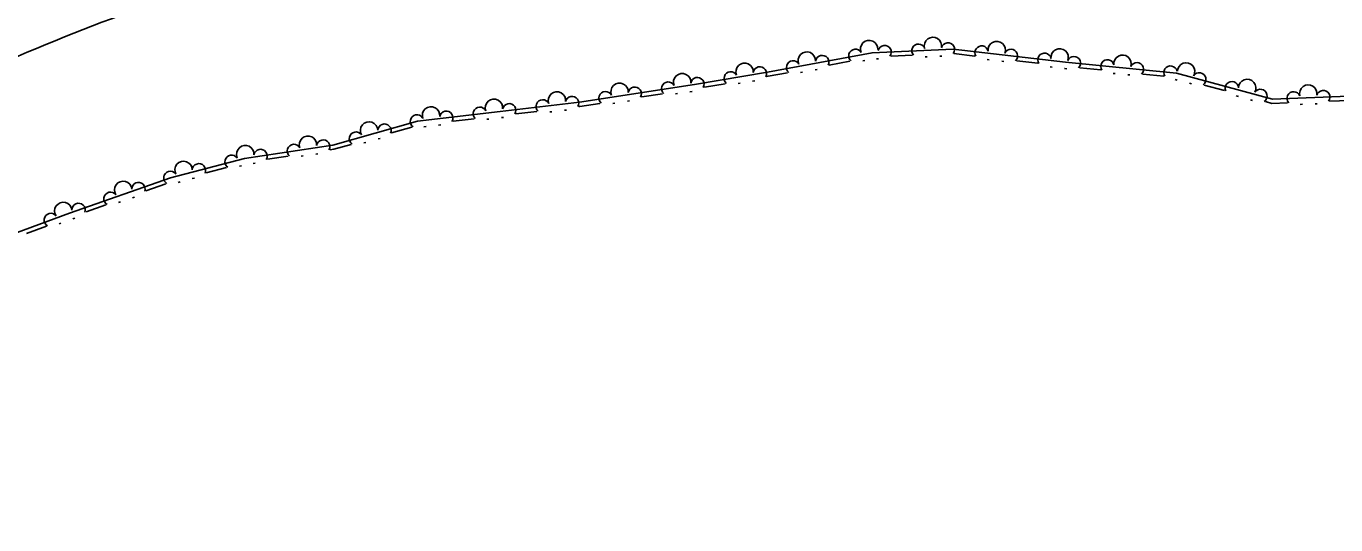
# Model space of a CAD drawing. Extents: x 2030130 to 2036320, y 723205 to 762423.
# Drawn here: x 2034226 to 2034480.3, y 760920 to 761016.9 of the extents above; entities that cross this region are included whole.
import ezdxf

# ---------------------------------------------------------------- set-up
doc = ezdxf.new("R2010")
doc.units = 0
doc.layers.add('Draft_Station Labels Major', color=7, linetype='Continuous')
doc.layers.add('Draft_Station Tics Major', color=7, linetype='Continuous')

msp = doc.modelspace()

# ---------------------------------------------------------------- linework, layer by layer
at = {"layer": 'Draft_Station Labels Major'}
for points in [[(2034092.04, 760960.15), (2034128.02, 760985.27), (2034167.72, 761010.14), (2034207.02, 761028.78), (2034238.75, 761041.08), (2034290.36, 761053.26), (2034339.84, 761057.27), (2034410.92, 761061), (2034496.35, 761063.49), (2034597.04, 761068.5), (2034676.22, 761073.92), (2034760.74, 761078.95), (2034860.07, 761085.08), (2034928.36, 761090.57)], [(2034112.77, 760944.64), (2034147.71, 760969.04), (2034185.56, 760992.74), (2034222.61, 761010.31), (2034251.75, 761021.61), (2034299.66, 761032.92), (2034346.78, 761036.74), (2034417.19, 761040.43), (2034502.59, 761042.92), (2034603.78, 761047.95), (2034683.1, 761053.38), (2034767.53, 761058.4), (2034867.13, 761064.56), (2034935.91, 761070.08)]]:
    msp.add_spline(points, degree=3, dxfattribs=at)
at = {"layer": 'Draft_Station Tics Major'}
for points in [[(2034482.78, 761003.3), (2034468.01, 761002.71), (2034449.36, 761007.75), (2034427.83, 761009.88), (2034406.01, 761012.41), (2034390.26, 761011.73), (2034369.95, 761007.96), (2034355.78, 761005.54), (2034333.42, 761002.12), (2034318.05, 761000.34), (2034302.02, 760998.42), (2034285.55, 760993.78), (2034268.39, 760991.2), (2034254.03, 760987.44), (2034234.41, 760980.56), (2034212.25, 760972.4), (2034185.26, 760958.73), (2034169.68, 760952.03), (2034155.74, 760946.42), (2034146.7, 760941.76), (2034134.36, 760934.57), (2034123.31, 760926.27), (2034115.26, 760920)], [(2034385.97, 761010.1), (2034381.93, 761009.35)], [(2034388.86, 761010.22), (2034388.46, 761010.15)], [(2034391.54, 761010.56), (2034391.12, 761010.54)], [(2034398.07, 761011.25), (2034393.97, 761011.07)], [(2034400.96, 761010.96), (2034400.55, 761010.94)], [(2034403.82, 761011.08), (2034403.42, 761011.06)], [(2034410.21, 761011.09), (2034406.14, 761011.57)], [(2034413.01, 761010.36), (2034412.61, 761010.4)], [(2034415.87, 761010.03), (2034415.46, 761010.07)], [(2034422.43, 761009.68), (2034418.36, 761010.15)], [(2034373.87, 761007.85), (2034370.09, 761007.15), (2034369.83, 761007.1)], [(2034376.77, 761007.97), (2034376.37, 761007.9)], [(2034379.59, 761008.5), (2034379.19, 761008.42)], [(2034425.23, 761008.94), (2034424.83, 761008.99)], [(2034428.11, 761008.61), (2034427.69, 761008.65), (2034427.66, 761008.66)], [(2034434.68, 761008.38), (2034430.6, 761008.78)], [(2034437.5, 761007.69), (2034437.09, 761007.73)], [(2034440.35, 761007.41), (2034439.94, 761007.45)], [(2034446.92, 761007.17), (2034442.84, 761007.57)], [(2034355.32, 761004.22), (2034354.91, 761004.16)], [(2034361.74, 761005.72), (2034357.7, 761005.03)], [(2034364.64, 761005.8), (2034364.24, 761005.73)], [(2034367.47, 761006.29), (2034367.06, 761006.22)], [(2034449.52, 761006.43), (2034449.13, 761006.54)], [(2034452.29, 761005.69), (2034451.9, 761005.79)], [(2034458.74, 761004.37), (2034454.78, 761005.44)], [(2034337.42, 761001.9), (2034333.53, 761001.31), (2034333.33, 761001.29)], [(2034340.32, 761001.93), (2034339.92, 761001.87)], [(2034343.16, 761002.37), (2034342.75, 761002.3)], [(2034349.58, 761003.76), (2034345.53, 761003.14)], [(2034352.48, 761003.79), (2034352.07, 761003.73)], [(2034461.4, 761003.22), (2034461, 761003.33)], [(2034464.17, 761002.47), (2034463.77, 761002.58)], [(2034470.96, 761002.01), (2034467.92, 761001.88), (2034466.65, 761002.23)], [(2034473.84, 761001.71), (2034473.43, 761001.69)], [(2034476.71, 761001.82), (2034476.3, 761001.81)], [(2034483.43, 761002.63), (2034482.91, 761002.48), (2034479.15, 761002.33)], [(2034318.72, 760999.18), (2034318.31, 760999.14)], [(2034325.19, 761000.34), (2034321.11, 760999.87)], [(2034328.09, 761000.27), (2034327.68, 761000.22)], [(2034330.94, 761000.6), (2034330.53, 761000.55)], [(2034300.92, 760997.26), (2034296.97, 760996.15)], [(2034303.65, 760997.38), (2034303.25, 760997.33)], [(2034306.5, 760997.72), (2034306.1, 760997.67)], [(2034312.97, 760998.91), (2034308.9, 760998.42)], [(2034315.87, 760998.84), (2034315.46, 760998.8)], [(2034291.96, 760994.31), (2034291.56, 760994.2)], [(2034294.72, 760995.09), (2034294.32, 760994.98)], [(2034276.9, 760991.65), (2034272.85, 760991.04)], [(2034279.81, 760991.67), (2034279.4, 760991.61)], [(2034282.64, 760992.1), (2034282.24, 760992.04)], [(2034289.08, 760993.92), (2034285.73, 760992.98), (2034285.01, 760992.87)], [(2034264.91, 760989.44), (2034260.94, 760988.4)], [(2034267.79, 760989.77), (2034267.39, 760989.66)], [(2034270.48, 760990.27), (2034270.07, 760990.21)], [(2034255.88, 760986.65), (2034255.49, 760986.55)], [(2034258.66, 760987.38), (2034258.26, 760987.27)], [(2034253.1, 760986.24), (2034249.23, 760984.88)], [(2034241.49, 760982.17), (2034237.62, 760980.81)], [(2034244.33, 760982.73), (2034243.95, 760982.6)], [(2034247.04, 760983.68), (2034246.66, 760983.55)], [(2034235.43, 760979.61), (2034235.05, 760979.48)], [(2034229.92, 760978.03), (2034226.07, 760976.61)], [(2034232.75, 760978.64), (2034232.37, 760978.5)]]:
    msp.add_lwpolyline(points, dxfattribs=at)
for centre, radius, start, end in [((2034402.1, 761013.06), 1.69, 348.4109, 196.4833), ((2034377.6, 761010.21), 1.69, 356.4991, 204.5716), ((2034387.03, 761011.13), 1.3, 28.9703, 229.7669), ((2034389.7, 761012.46), 1.69, 356.4991, 204.5716), ((2034392.71, 761011.84), 1.3, 323.2156, 164.0122), ((2034399.27, 761012.12), 1.3, 20.882, 221.6786), ((2034405, 761012.36), 1.3, 323.2156, 164.0122), ((2034411.53, 761011.77), 1.3, 11.8181, 212.6147), ((2034414.47, 761012.25), 1.69, 339.3469, 187.4194), ((2034417.23, 761011.11), 1.3, 314.1516, 154.9482), ((2034426.69, 761010.83), 1.69, 339.3469, 187.4194), ((2034365.51, 761008.03), 1.69, 355.6455, 203.718), ((2034374.93, 761008.88), 1.3, 28.9703, 229.7669), ((2034380.58, 761009.93), 1.3, 331.3039, 172.1004), ((2034423.75, 761010.35), 1.3, 11.8181, 212.6147), ((2034429.45, 761009.72), 1.3, 315.1383, 155.9349), ((2034435.98, 761009.07), 1.3, 12.8048, 213.6014), ((2034438.92, 761009.61), 1.69, 340.3336, 188.4061), ((2034441.7, 761008.51), 1.3, 315.1383, 155.9349), ((2034451.25, 761008.09), 1.69, 330.8306, 178.9031), ((2034353.39, 761006), 1.69, 354.6535, 202.726), ((2034356.35, 761005.64), 1.3, 330.4502, 171.2468), ((2034362.82, 761006.74), 1.3, 28.1167, 228.9132), ((2034368.48, 761007.71), 1.3, 330.4502, 171.2468), ((2034448.23, 761007.87), 1.3, 12.8048, 213.6014), ((2034453.8, 761006.55), 1.3, 305.6353, 146.4319), ((2034338.51, 761002.9), 1.3, 27.1247, 227.9213), ((2034341.23, 761004.14), 1.69, 354.6535, 202.726), ((2034344.19, 761003.77), 1.3, 329.4583, 170.2548), ((2034350.67, 761004.76), 1.3, 27.1247, 227.9213), ((2034460.14, 761004.84), 1.3, 3.3018, 204.0984), ((2034463.12, 761004.88), 1.69, 330.8306, 178.9031), ((2034465.68, 761003.34), 1.3, 305.6353, 146.4319), ((2034474.99, 761003.81), 1.69, 348.2577, 196.3302), ((2034477.89, 761003.1), 1.3, 323.0624, 163.859), ((2034316.85, 761001.03), 1.69, 352.8025, 200.875), ((2034319.8, 761000.55), 1.3, 327.3656, 168.1622), ((2034326.32, 761001.3), 1.3, 25.0321, 225.8287), ((2034329.07, 761002.45), 1.69, 352.5609, 200.6334), ((2034332.02, 761001.96), 1.3, 327.3656, 168.1622), ((2034472.15, 761002.87), 1.3, 20.7289, 221.5254), ((2034301.88, 760998.38), 1.3, 34.1668, 234.9634), ((2034304.63, 760999.56), 1.69, 352.8025, 200.875), ((2034307.58, 760999.09), 1.3, 327.6072, 168.4038), ((2034314.1, 760999.87), 1.3, 25.2737, 226.0702), ((2034292.58, 760996.62), 1.69, 1.6956, 209.7681), ((2034295.57, 760996.6), 1.3, 336.5003, 177.2969), ((2034280.72, 760993.88), 1.69, 354.5364, 202.6089), ((2034283.68, 760993.5), 1.3, 329.3411, 170.1377), ((2034290.04, 760995.05), 1.3, 34.1668, 234.9634), ((2034265.89, 760990.54), 1.3, 33.0989, 233.8954), ((2034268.55, 760992.05), 1.69, 354.5364, 202.6089), ((2034271.51, 760991.67), 1.3, 329.3411, 170.1377), ((2034278, 760992.64), 1.3, 27.0076, 227.8042), ((2034256.56, 760988.95), 1.69, 0.6277, 208.7002), ((2034259.54, 760988.88), 1.3, 335.4324, 176.229), ((2034244.81, 760985.08), 1.69, 5.2857, 213.3582), ((2034247.8, 760985.25), 1.3, 340.0904, 180.887), ((2034253.99, 760987.42), 1.3, 37.7569, 238.5535), ((2034242.38, 760983.35), 1.3, 37.7569, 238.5535), ((2034233.2, 760980.99), 1.69, 6.1786, 214.2511), ((2034236.18, 760981.18), 1.3, 340.0904, 180.887), ((2034230.79, 760979.23), 1.3, 38.6498, 239.4464)]:
    msp.add_arc(centre, radius, start, end, dxfattribs=at)

doc.saveas('drawing.dxf')
